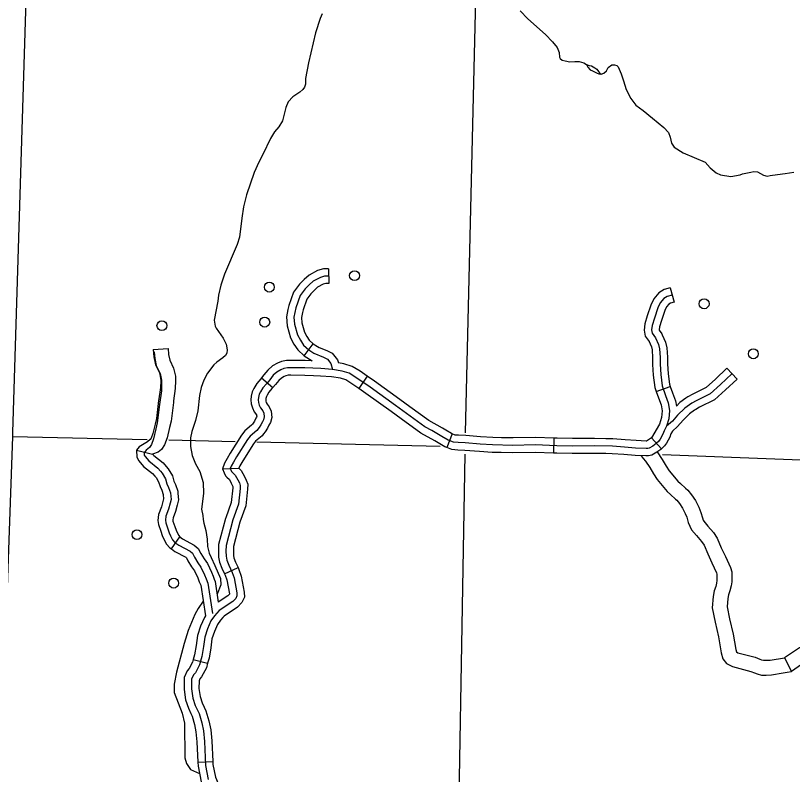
# Model space of a CAD drawing. Extents: x 653372 to 905732, y 627442 to 787275.
# Drawn here: x 845173 to 852986, y 690373 to 698009 of the extents above; entities that cross this region are included whole.
import ezdxf

# ---------------------------------------------------------------- set-up
doc = ezdxf.new("R2010")
doc.units = 0
for name, color, linetype in [('Level 35', 7, 'Continuous'), ('Level 4', 7, 'Continuous'), ('Level 45', 7, 'Continuous'), ('Level 46', 7, 'Continuous'), ('Level 5', 7, 'Continuous'), ('Level 56', 7, 'Continuous')]:
    doc.layers.add(name, color=color, linetype=linetype)

msp = doc.modelspace()

# ---------------------------------------------------------------- linework, layer by layer
at = {"layer": 'Level 35'}
for points in [[(848257.9, 698027), (848236.5, 697980.4), (848188.3, 697836.3), (848118.7, 697534.8), (848090.2, 697375.5), (848087.6, 697317.7), (848080.3, 697286.9), (848062.2, 697264.1), (848031.1, 697237.5), (847961.1, 697191.4), (847914.9, 697141), (847892.5, 697083.4), (847857.3, 696950.1), (847818.9, 696888.7), (847777.7, 696838.3), (847737.3, 696770.9), (847661.1, 696611.1), (847618.6, 696532.8), (847572.8, 696428.5), (847497, 696203.9), (847466.9, 696084.5), (847446.9, 695971.1), (847424, 695777.8), (847400.4, 695704.3), (847275.1, 695407.4), (847237.2, 695296.1), (847213.3, 695194.6), (847208.7, 695133.8), (847169, 694944.7), (847181.3, 694882.8), (847191, 694862.7), (847259.5, 694764.2), (847292.6, 694703.1), (847301.9, 694647.1), (847296.6, 694612.3), (847284.5, 694589.4), (847258.4, 694564.8), (847197.4, 694521.5), (847167.3, 694493.9), (847103.8, 694409.8), (847066.4, 694341.4), (847040.8, 694266.9), (847023, 694186.3)], [(850249, 698056.2), (850324.6, 697974.9), (850501.5, 697817.3), (850573.9, 697745.4), (850618.8, 697688.3), (850638.2, 697636.5), (850641.6, 697589.8), (850650.5, 697576.8), (850670.9, 697558.7), (850699.8, 697552.1), (850746.2, 697544.9), (850797.5, 697548.1), (850840.4, 697545.7), (850887.7, 697532.7), (850912.9, 697516.8), (850928.4, 697488.5), (850950.9, 697463.4), (850975.1, 697453.4), (851014, 697434.2), (851039.3, 697421.3), (851060.7, 697420.1), (851088.4, 697430.3), (851114, 697452.1), (851133.1, 697487.2), (851168.7, 697511.8), (851196.6, 697513.3), (851220.9, 697508), (851233.3, 697493.7), (851263.8, 697422.9), (851287.4, 697352.4), (851312.8, 697265.6), (851359, 697173.4), (851410.5, 697107.9), (851484.5, 697052.3), (851577.2, 696978.1), (851690.8, 696881.8), (851737.7, 696832), (851755.5, 696786.8), (851770, 696725.8), (851794.5, 696685.5), (851888.2, 696629.3), (852108.4, 696535), (852157.9, 696477.7), (852219.3, 696427), (852260.6, 696407.2), (852367.1, 696390.2)], [(850912.9, 697516.8), (850942.8, 697507.8), (850964.7, 697502.5), (850999.1, 697482.9), (851019.6, 697468.4), (851036.4, 697446.9), (851044.2, 697433.9), (851060.7, 697420.1)], [(852367.1, 696390.2), (852458.3, 696406.2), (852484.7, 696416.1), (852568.4, 696433.3), (852596.5, 696439.5), (852633.6, 696436.1), (852695.5, 696404), (852730.1, 696393.7), (852763.1, 696401), (852834.5, 696409), (852911.6, 696418.4), (853000.5, 696434.5)], [(847023, 694186.3), (847006.5, 694032.9), (846981.7, 693933.4), (846944.8, 693824.1), (846931.2, 693758.4), (846931.3, 693672.6), (846948.2, 693580.7), (846984.1, 693497.5), (847025, 693420.3), (847058.6, 693312.2), (847063.4, 693201.5), (847042.8, 693041.1), (847055.5, 692978.2), (847060.7, 692939.2), (847066.2, 692900.5), (847086.6, 692829)], [(847086.6, 692829), (847101.5, 692739.9), (847104.5, 692667.4), (847121, 692598.4), (847140.4, 692554.3), (847177.2, 692476.8), (847233.5, 692345.5), (847238.6, 692280.5), (847199.8, 692186.6)], [(847059.7, 692114.9), (847008.9, 692042.4), (846975.5, 691983), (846909.2, 691821.1), (846870.1, 691691.8), (846792.6, 691400.4), (846767.6, 691283), (846767.6, 691196.2), (846849.1, 690988.1), (846872.3, 690888.5), (846876, 690540.8), (846891.3, 690482.8), (846931.3, 690421.6), (847022.6, 690383)]]:
    msp.add_lwpolyline(points, dxfattribs=at)
at = {"layer": 'Level 4'}
msp.add_lwpolyline([(845462.2, 704147.4), (845303.5, 699065.8), (845302.7, 699039.8), (845143.1, 693813.5), (845141.6, 693774.3), (845015, 690265.6)], dxfattribs=at)
at = {"layer": 'Level 45'}
for p, q in [((848321.6, 695461.8), (848324.1, 695312.5)), ((851754.2, 695268.9), (851795.3, 695125.3)), ((846557.8, 694647.7), (846706.6, 694660.4)), ((848076.3, 694586.2), (848166.6, 694705.7)), ((852325.4, 694459.4), (852427.9, 694350.9)), ((847646.8, 694363.6), (847761.3, 694267.7)), ((848708.7, 694380), (848623.7, 694257.1)), ((851615.2, 694226.2), (851755.8, 694276.7)), ((849564.6, 693800.4), (849508.5, 693662)), ((850586.2, 693756.5), (850581.1, 693607.2)), ((851567.9, 693759.7), (851669.9, 693650.6)), ((846388.6, 693635.2), (846551.4, 693596.8)), ((847253, 693449.5), (847416.7, 693456.3)), ((846739.8, 692641.4), (846824.2, 692764.6)), ((847275.2, 692391.5), (847411, 692453.7)), ((846960.3, 691530.5), (847104.5, 691491.6)), ((847006.2, 690497.9), (847155.4, 690504.7))]:
    msp.add_line(p, q, dxfattribs=at)
for points in [[(848321.6, 695461.8), (848270, 695461), (848210.9, 695444), (848124.3, 695397.9), (848074.4, 695353.7), (848029.1, 695306.9), (847968.3, 695226.5), (847919.5, 695090), (847911.7, 695052.8)], [(848322.9, 695387.2), (848281.1, 695386.5), (848239.1, 695374.4), (848167.2, 695336.2), (848126.1, 695299.7), (848085.9, 695258.2), (848034.7, 695190.6), (847991.6, 695069.7), (847971.6, 694974.6), (847979, 694902.3), (848008.2, 694795.3), (848037, 694741.3), (848067.8, 694693), (848121.4, 694645.9), (848173.5, 694612.2), (848270.4, 694570.1), (848308.3, 694551.4), (848343.1, 694508.7), (848360.3, 694447.5)], [(848324.1, 695312.5), (848292.2, 695312), (848267.2, 695304.8), (848210.1, 695274.4), (848177.7, 695245.7), (848142.7, 695209.5), (848101.2, 695154.7), (848063.6, 695049.4), (848057.9, 695022.1)], [(851754.2, 695268.9), (851695.4, 695252.1), (851642.7, 695217.9), (851593.1, 695160.1), (851562.5, 695096), (851526.1, 694986.7), (851500.6, 694906.3), (851494, 694844.1), (851503, 694783.3), (851543.4, 694729.4), (851540.5, 694735.9)], [(851774.8, 695197.1), (851726.7, 695183.4), (851692.3, 695161.1), (851656.2, 695119), (851631.9, 695068), (851597.1, 694963.6), (851574, 694890.9), (851569.2, 694845.7), (851574.1, 694812.9), (851608.2, 694767.4), (851638.8, 694699.1), (851649.1, 694654.5), (851653.6, 694568.2), (851654, 694500.7), (851660.4, 694398.1), (851674.3, 694282.6), (851708.6, 694187.3), (851737.1, 694113.3), (851749.9, 694034.9), (851741.7, 693950.2), (851719.8, 693876.3)], [(851795.3, 695125.3), (851758, 695114.6), (851742, 695104.3), (851719.4, 695077.9), (851701.3, 695040), (851668.1, 694940.5), (851647.5, 694875.6), (851644.5, 694847.3), (851645.2, 694842.6), (851672.9, 694805.5), (851676.8, 694797)], [(847911.7, 695052.8), (847896.2, 694978.6), (847905.4, 694888.6), (847938.3, 694767.5), (847972.5, 694703.6), (848010.6, 694643.9), (848076.3, 694586.2), (848155.4, 694535)], [(848057.9, 695022.1), (848047.1, 694970.7), (848052.7, 694916), (848078, 694823), (848101.5, 694779), (848125, 694742.1), (848166.6, 694705.7), (848209, 694678.2), (848227.2, 694670.3)], [(851676.8, 694797), (851709.9, 694723), (851723.4, 694665), (851728.3, 694570.4), (851728.7, 694503.2), (851734.8, 694404.9), (851747.5, 694299.9), (851755.8, 694276.7)], [(851540.4, 694736), (851567.7, 694675.1), (851574.9, 694644), (851579, 694566.1), (851579.3, 694498.2), (851586, 694391.3), (851601.2, 694265.3), (851615.2, 694226.2)], [(846557.8, 694647.7), (846563.9, 694576.3), (846581.8, 694494.7), (846620, 694412.8), (846631.3, 694359.7), (846632.6, 694333), (846630.7, 694268), (846614.2, 694152)], [(846706.6, 694660.4), (846711.9, 694598.7), (846724.2, 694542.9), (846762.6, 694460.4), (846779.9, 694378.9), (846782, 694334.4), (846779.7, 694255.3), (846762, 694131)], [(848227.2, 694670.3), (848301.8, 694637.9), (848355.9, 694611.2), (848410.8, 694543.8), (848419.3, 694513.6)], [(846566.9, 694623.7), (846572.6, 694557.2), (846587.7, 694488.4), (846626, 694406.3), (846640.3, 694339), (846642, 694303.4), (846639.9, 694231.3), (846620.4, 694094.6), (846597.5, 693910.1), (846583.5, 693851.7), (846560.8, 693751.1), (846539.2, 693693), (846518.4, 693663.1), (846487.3, 693636.6), (846464.8, 693609.7), (846466, 693586.9), (846475, 693570.6), (846512.6, 693527.7), (846604.4, 693456.2), (846630, 693424.1), (846648.4, 693403.7), (846680.9, 693346.8), (846695.6, 693297), (846712.6, 693261.4), (846730.9, 693206.5), (846736.6, 693140.9), (846726.3, 693101.2), (846711, 693042), (846683.4, 692971.7), (846679.3, 692931), (846683.4, 692905.3), (846703.4, 692844)], [(848155.4, 694535), (848085.4, 694537.8), (847941.9, 694539.5), (847898.7, 694538.5), (847848.8, 694529.5), (847807, 694512), (847757.6, 694483), (847710.7, 694441.1), (847671, 694392.4), (847646.8, 694363.6)], [(848708.7, 694380), (848637.1, 694429.4), (848558.4, 694479.4), (848474.2, 694504.8), (848419.3, 694513.6)], [(848360.3, 694447.5), (848244.4, 694456.7), (848083.5, 694463.2), (847942.4, 694464.8), (847906.3, 694464), (847870.1, 694457.4), (847840.4, 694445), (847801.8, 694422.4), (847764.8, 694389.3), (847728.5, 694344.8), (847695.1, 694305), (847658.9, 694264.3), (847635.3, 694223.6), (847624.2, 694199.3), (847616.6, 694167.2), (847614, 694140.8), (847615.2, 694116.1), (847623.9, 694089.3), (847637.3, 694060.4), (847659.2, 694031.3), (847670.8, 694008.2), (847673.6, 693971.2), (847667, 693941), (847655.1, 693921.4), (847640.9, 693891.5), (847624, 693863.5), (847598.5, 693833.9), (847533.4, 693778.1), (847504.9, 693742.9), (847395.6, 693568.7), (847364.7, 693515.5), (847341, 693474.7), (847332.8, 693451.2), (847337.8, 693438.6), (847345.9, 693421.2), (847383.1, 693384.6), (847408.9, 693337), (847424.1, 693306.2), (847432.9, 693281.3), (847431.2, 693249.7), (847413.8, 693094.1), (847357.5, 692934.1), (847289.9, 692675.9), (847289.2, 692619), (847289.7, 692567.7), (847297.1, 692530.5), (847317.4, 692478.7), (847350.4, 692406.6), (847370.6, 692350.1), (847397.5, 692199.6), (847398.8, 692170.6), (847386.8, 692144.9), (847356.9, 692113.3), (847219.3, 692022.8), (847174.9, 691970), (847137.9, 691917), (847104, 691839.6), (847075.5, 691754.9), (847061.5, 691659), (847045.6, 691559.9), (847022.6, 691474.7), (846981.2, 691395.9), (846963.9, 691375.9), (846943.9, 691331.7), (846943, 691233.1), (846955.3, 691141.4), (846980.5, 691066), (847017.9, 690985.2), (847045.1, 690893), (847061.4, 690812.3), (847071.4, 690705.9), (847082.4, 690464.5), (847110.8, 690322.6)], [(852376.6, 694405.2), (852261.8, 694296.7), (852159.2, 694204.2), (852017.5, 694133.8), (851973.1, 694109.9), (851903, 694059.6), (851831.2, 693987.1), (851778.2, 693927), (851719.8, 693876.3), (851695.2, 693831.6), (851683.7, 693796.1), (851654.4, 693745.5), (851642.1, 693726.8), (851615.9, 693702.4), (851580.2, 693677.4), (851544.1, 693655.5), (851530, 693652.7), (851513.9, 693652.5), (851408, 693657.3), (851296.1, 693665.2), (851176, 693675.1), (850995.8, 693677.9), (850771.7, 693677.4), (850617.1, 693680.7), (850399.8, 693688.1), (850175.3, 693684.3), (849967.9, 693688.4), (849844.5, 693696.7), (849694.9, 693708.5), (849624.2, 693711.5), (849577.2, 693714.8), (849523.6, 693736.4), (849461.1, 693773.3), (849427.6, 693793.3), (849357.6, 693832.3), (849287.6, 693871.3), (848993.5, 694084.4), (848739, 694268.2), (848595.9, 694367.1), (848527, 694410.9), (848457.5, 694431.8), (848360.3, 694447.5)], [(852325.4, 694459.4), (852211.2, 694351.6), (852116.8, 694266.5), (851983.2, 694200.1), (851933.5, 694173.4), (851912.5, 694158.3)], [(847646.8, 694363.6), (847638.6, 694353.8), (847598, 694308.3), (847568.9, 694257.9), (847553.2, 694223.6), (847542.8, 694179.6), (847539.1, 694142.7), (847541.1, 694102.5), (847554.2, 694061.9), (847572.9, 694021.8), (847595.5, 693991.7), (847597.5, 693987.9), (847598.3, 693976.5), (847596.7, 693969.1), (847589.2, 693956.9), (847575, 693926.8), (847563.4, 693907.5), (847554.2, 693896.9)], [(848170.1, 694384.9), (848081.5, 694388.5), (847942.8, 694390.1), (847913.9, 694389.4), (847891.4, 694385.4), (847873.8, 694378), (847846, 694361.7), (847819, 694337.5), (847786, 694297.2), (847761.3, 694267.7)], [(848623.7, 694257.1), (848554.6, 694304.9), (848495.6, 694342.3), (848440.7, 694358.9), (848351.4, 694373.3), (848239.9, 694382.1), (848170.1, 694384.9)], [(849137.2, 694072.5), (849037.2, 694144.9), (848782.1, 694329.2), (848708.7, 694380)], [(852427.9, 694350.9), (852312.5, 694241.8), (852201.5, 694141.9), (852051.8, 694067.5), (852012.7, 694046.5), (851999.6, 694037)], [(847761.3, 694267.7), (847751.6, 694256.2), (847719.7, 694220.3), (847701.8, 694189.3), (847695.2, 694174.9), (847690.5, 694154.9), (847688.8, 694138.8), (847689.3, 694129.6), (847693.5, 694116.6), (847701.7, 694099), (847722.8, 694070.9), (847744.2, 694028.6), (847748.8, 693965.9), (847737.3, 693912.9), (847720.9, 693885.9), (847706.8, 693856.1), (847684.7, 693819.5), (847667.4, 693799.4)], [(849049.5, 693951.6), (848949.7, 694023.9), (848695.9, 694207.2), (848623.7, 694257.1)], [(851755.8, 694276.7), (851778.6, 694213.3), (851809.5, 694132.9), (851818.2, 694080.1)], [(851615.2, 694226.2), (851638.6, 694161.2), (851664.6, 694093.6), (851674.7, 694032.4), (851668.1, 693964.5), (851648.2, 693897.5), (851568.8, 693760.6)], [(846614.2, 694152), (846611.7, 694134.9), (846589.2, 693953.8), (846576, 693898.9), (846554.3, 693802.7), (846537.8, 693758.2), (846527.9, 693744), (846499.5, 693719.8), (846416.9, 693668.8)], [(846762, 694131), (846759.8, 694115.1), (846736.4, 693927), (846721.5, 693865.1), (846697.8, 693760.1), (846671.2, 693688.5), (846639.5, 693642.9), (846605.8, 693614.2), (846551.4, 693596.8)], [(851912.5, 694158.3), (851854.4, 694116.6), (851818.2, 694080.1)], [(849564.6, 693800.4), (849556.7, 693803.6), (849499.2, 693837.6), (849464.8, 693858), (849327.8, 693934.4), (849137.2, 694072.5)], [(851999.6, 694037), (851951.7, 694002.6), (851885.7, 693936.1), (851831, 693873.9), (851778.8, 693828.6), (851764.1, 693801.9), (851752.3, 693765.5), (851717.9, 693706.1), (851699.5, 693678.3), (851669.9, 693650.6)], [(849508.5, 693662), (849490.4, 693669.3), (849423, 693709.1), (849390.3, 693728.6), (849247.4, 693808.2), (849049.5, 693951.6)], [(847554.2, 693896.9), (847545.6, 693886.9), (847479.6, 693830.4), (847444, 693786.4), (847331.7, 693607.3), (847300.1, 693553), (847272.9, 693506.1), (847253, 693449.5), (847269.2, 693409.1), (847283.8, 693377.5), (847296.3, 693365.2)], [(847667.4, 693799.4), (847651.4, 693780.9), (847587.2, 693725.8), (847565.8, 693699.4), (847459.6, 693530), (847429.3, 693478), (847416.7, 693456.3)], [(850059.6, 693761.3), (849971.1, 693763), (849850, 693771.2), (849699.4, 693783.1), (849628.4, 693786.1), (849594.2, 693788.4), (849564.6, 693800.4)], [(850586.2, 693756.5), (850400.5, 693762.8), (850175.4, 693759), (850059.6, 693761.3)], [(851110.5, 693750.8), (850996.3, 693752.6), (850772.4, 693752.1), (850619.2, 693755.3), (850586.2, 693756.5)], [(851568.8, 693760.6), (851539.4, 693740), (851518.4, 693727.3), (851515.3, 693727.2), (851412.3, 693731.9), (851301.8, 693739.7), (851179.7, 693749.7), (851110.5, 693750.8)], [(846416.9, 693668.8), (846388.6, 693635.2), (846392.4, 693565.9), (846413.5, 693527.4), (846461.2, 693473.2), (846551.6, 693402.7), (846573.1, 693375.8), (846587.5, 693359.7), (846611.7, 693317.3), (846625.6, 693270.2), (846643.2, 693233.4), (846657.3, 693191.3), (846657.6, 693187)], [(850056.7, 693612), (849964.6, 693613.8), (849839.1, 693622.2), (849690.4, 693634), (849620.1, 693636.9), (849560.2, 693641.1), (849508.5, 693662)], [(851669.9, 693650.6), (851663, 693644.2), (851621, 693614.8), (851571.8, 693584.9), (851537.8, 693578), (851512.4, 693577.9), (851403.7, 693582.8), (851290.4, 693590.8), (851172.4, 693600.4), (851108.2, 693601.5)], [(846551.4, 693596.8), (846564.1, 693582.3), (846657.3, 693509.6), (846687, 693472.4), (846709.3, 693447.6), (846750.1, 693376.3), (846765.5, 693323.9), (846782, 693289.5), (846804.5, 693221.8), (846806.4, 693199.9)], [(850581.1, 693607.2), (850399.2, 693613.4), (850175.2, 693609.6), (850056.7, 693612)], [(851108.2, 693601.5), (850995.3, 693603.3), (850771, 693602.7), (850615.1, 693606), (850581.1, 693607.2)], [(847416.7, 693456.3), (847443.4, 693430), (847475.2, 693371.3), (847493, 693335.2), (847508.2, 693292.2), (847505.7, 693243.6), (847487.1, 693077.3), (847429, 692912.2), (847428.6, 692910.7)], [(847296.3, 693365.2), (847322.8, 693339.2), (847342.5, 693302.7), (847355.1, 693277.2), (847357.5, 693270.4), (847356.8, 693255.8), (847340.5, 693110.8), (847286.1, 692956), (847284.1, 692948.5)], [(846657.6, 693187), (846661.1, 693147.3), (846654, 693119.9), (846639.8, 693065.1), (846610.1, 692989.4), (846604, 692928.8), (846610.5, 692887.7), (846632.5, 692820.5), (846647.5, 692776), (846662.8, 692740.5), (846690.9, 692691.6), (846723.7, 692652.4), (846739.8, 692641.4)], [(846806.4, 693199.9), (846812.1, 693134.5), (846798.5, 693082.4), (846782.2, 693019), (846756.6, 692954), (846754.5, 692933.2), (846756.2, 692922.9), (846774.3, 692867.5), (846787.1, 692829.6), (846796.6, 692807.5), (846813.9, 692777.4), (846825, 692764.1), (846824.2, 692764.6)], [(847284.1, 692948.5), (847215.4, 692685.9), (847214.6, 692619.1), (847215, 692560), (847225.2, 692509.4), (847248.7, 692449.5), (847275.2, 692391.5)], [(846703.4, 692844), (846717.3, 692802.8), (846729.7, 692774), (846752.4, 692734.5), (846774.4, 692708.2), (846813.4, 692681.5), (846927.3, 692619.4), (846951.3, 692597.8), (846971.9, 692559.8), (847006, 692503.4), (847037.4, 692457.7), (847073.9, 692379.9), (847089.8, 692340.4), (847107.5, 692296), (847154, 691992.5)], [(847428.6, 692910.7), (847364.5, 692665.8), (847363.9, 692618.8), (847364.3, 692575.5), (847369, 692551.7), (847386.2, 692507.9), (847411, 692453.7)], [(846824.2, 692764.6), (846852.5, 692745.3), (846970.7, 692680.8), (847010.8, 692644.8), (847036.7, 692596.9), (847068.8, 692543.9), (847102.5, 692494.9), (847142.3, 692409.8), (847159.2, 692368.2), (847171.3, 692337.7)], [(846739.8, 692641.4), (846774.3, 692617.8), (846883.9, 692558), (846891.8, 692550.9), (846907.1, 692522.7), (846943.2, 692462.9), (846972.4, 692420.4), (847005.4, 692350.1), (847020.5, 692312.6), (847032.4, 692282.6)], [(847411, 692453.7), (847419.7, 692434.8), (847443, 692369.3), (847471.9, 692207.8), (847474.2, 692155.7), (847449.5, 692102.4), (847405.1, 692055.6), (847269.4, 691966.4), (847257.4, 691952.1)], [(847275.2, 692391.5), (847281.2, 692378.5), (847298.2, 692330.8), (847323.1, 692191.4), (847323.3, 692186.4), (847308.6, 692170.9), (847211.9, 692107.3)], [(847171.3, 692337.7), (847180, 692315.7), (847211.9, 692107.3)], [(847032.4, 692282.6), (847034.9, 692276.4), (847082.2, 691967.7)], [(847082.2, 691967.7), (847072.5, 691953.6), (847034.3, 691866.5), (847002.5, 691772.4), (846987.7, 691670.2), (846972.5, 691575.6), (846960.3, 691530.5)], [(847257.4, 691952.1), (847234.2, 691924.5), (847203.4, 691880.3), (847173.7, 691812.6), (847148.4, 691737.5), (847135.3, 691647.7), (847118.7, 691544.2), (847104.5, 691491.6)], [(853216.4, 691734), (853056.7, 691645.4), (852906.2, 691547.7), (852976, 691407.7)], [(853288.9, 691603.4), (853133.4, 691517.2), (853076.2, 691480.5), (852976, 691407.7)], [(846960.3, 691530.5), (846952.7, 691502.2), (846919.1, 691438.3), (846900.3, 691416.5), (846869.4, 691348.1), (846868.3, 691228.5), (846882.2, 691124.4), (846911, 691038.4), (846935.2, 690986.1)], [(847104.5, 691491.6), (847092.6, 691447.3), (847043.3, 691353.6), (847027.5, 691335.3), (847018.5, 691315.3), (847017.7, 691237.7), (847028.3, 691158.3), (847050, 691093.6), (847070.7, 691048.9)], [(847070.7, 691048.9), (847088, 691011.6), (847117.6, 690911), (847135.4, 690823.3), (847145.9, 690711.1), (847155.4, 690504.7)], [(846935.2, 690986.1), (846947.8, 690958.8), (846972.5, 690875), (846987.4, 690801.4), (846996.9, 690700.7), (847006.2, 690497.9)], [(847006.2, 690497.9), (847008.1, 690455.5), (847039.1, 690300), (847073.4, 690222.2), (847112.4, 690126.6), (847129.2, 690079.4), (847135.5, 689991.4)], [(847155.4, 690504.7), (847156.8, 690473.6), (847182.4, 690345.3), (847210.9, 690280.5), (847252, 690179.8), (847276.7, 690110.2), (847284.5, 690002.1)]]:
    msp.add_lwpolyline(points, dxfattribs=at)
at = {"layer": 'Level 46'}
for points in [[(851624.9, 693617.6), (851676.9, 693541.4), (851714.6, 693475), (851745.5, 693429.4), (851833.9, 693322.9), (851858.2, 693300.5), (851910.8, 693254.1), (851933, 693232.6), (851969.7, 693187.7), (852009.8, 693128.5), (852043.3, 693061.2), (852064.3, 693008.9), (852079.3, 692956.4), (852088.2, 692932.8), (852095.2, 692920.2), (852135.5, 692872.1), (852190.9, 692807.1), (852228.5, 692751.5), (852270.1, 692654.1), (852311.3, 692565.2), (852361.8, 692454.1), (852374.3, 692410.8), (852376.1, 692365.4), (852374.6, 692311.3), (852369.1, 692269.8), (852356.6, 692219.1), (852342.2, 692179.8), (852335.8, 692144.7), (852329.3, 692057.8), (852353.6, 691937.4), (852389.2, 691785.8), (852414.6, 691629.5), (852421.6, 691607.3), (852422.8, 691605.6), (852436.9, 691598), (852612.2, 691551.4), (852657.4, 691533.8), (852675.8, 691527), (852693.2, 691522.6), (852719.4, 691522.3), (852761.6, 691523.7), (852906.2, 691547.7)], [(851464.8, 693580), (851483.8, 693552.5), (851506.7, 693525.8), (851550.1, 693462.3), (851587.7, 693396.1), (851626, 693339.7), (851725.3, 693219.8), (851758.1, 693189.6), (851809.5, 693144.3), (851822.9, 693131.3), (851849.7, 693098.4), (851880.6, 693052.9), (851906.9, 693000), (851922.8, 692960.4), (851937.4, 692909.6), (851952.3, 692869.7), (851971.8, 692835), (852021.5, 692775.7), (852071.8, 692716.6), (852096.7, 692679.7), (852133.6, 692593.3), (852175.6, 692502.8), (852221.4, 692402.2), (852225.8, 692386.8), (852226.7, 692364.6), (852225.5, 692323.3), (852222.1, 692297.6), (852213.5, 692262.7), (852197.6, 692219.1), (852187.4, 692163.9), (852178.8, 692048.4), (852207.7, 691905.5), (852242.6, 691756.8), (852268.9, 691595), (852287, 691537.4), (852323.8, 691489.2), (852381.6, 691458.2), (852565.7, 691409.2), (852604.6, 691394), (852631.4, 691384.2), (852673.7, 691373.4), (852721.2, 691372.9), (852776.4, 691374.8), (852893.1, 691394.1), (852932.3, 691403.1), (852976, 691407.7)]]:
    msp.add_lwpolyline(points, dxfattribs=at)
at = {"layer": 'Level 5'}
for points in [[(849804.5, 698467.3), (849695.3, 693811.6)], [(845141.6, 693774.3), (846495.8, 693743.4)], [(846713.3, 693738.4), (847380.5, 693723.1)], [(847597.9, 693718.2), (849442.9, 693676)], [(849690.7, 693596), (849601.4, 688417)], [(851678.7, 693593.3), (854978.8, 693465.4)]]:
    msp.add_lwpolyline(points, dxfattribs=at)
at = {"layer": 'Level 56'}
for centre in [(848581.7, 695391.8), (847724.7, 695276.6), (852097.4, 695108.8), (847678.8, 694924.2), (846644.9, 694888.7), (852592.1, 694605.5), (846394.1, 692785.7), (846762.8, 692297.7)]:
    msp.add_circle(centre, 49.8, dxfattribs=at)

doc.saveas('drawing.dxf')
